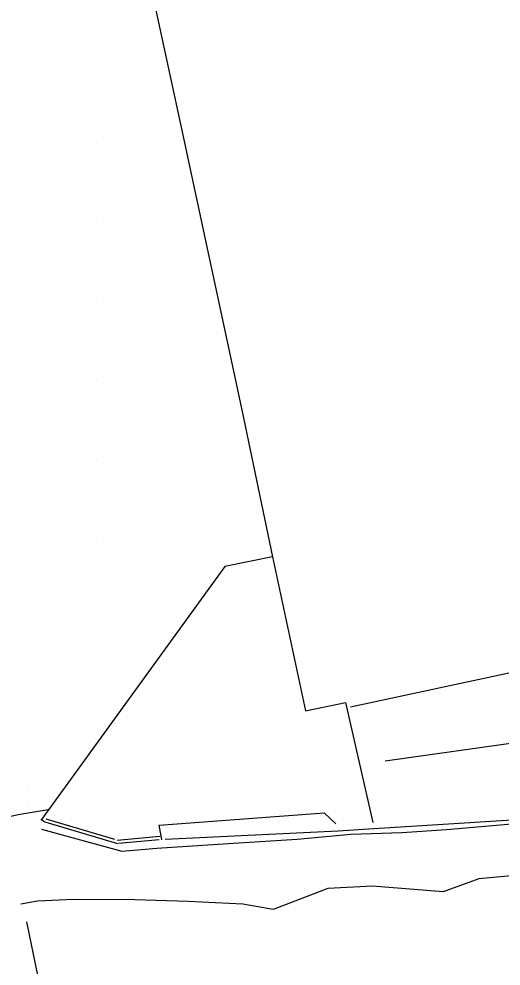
# Model space of a CAD drawing. Extents: x 1762120 to 1766775, y 709485 to 712965.
# Drawn here: x 1763940.2 to 1764001.2, y 712156 to 712275.8 of the extents above; entities that cross this region are included whole.
import ezdxf

# ---------------------------------------------------------------- set-up
doc = ezdxf.new("R2010")
doc.units = 0
for name, color, linetype in [('Exist DTM QL2 LIDAR Elevation Point', 7, 'Continuous'), ('Exist DTM Scan Elevation Point', 7, 'Continuous'), ('Exist Roads EOP', 7, 'Continuous'), ('PH Exist DTM Breakline', 7, 'Continuous')]:
    doc.layers.add(name, color=color, linetype=linetype)

msp = doc.modelspace()

# ---------------------------------------------------------------- linework, layer by layer
at = {"layer": 'Exist DTM QL2 LIDAR Elevation Point'}
for p, q in [((1763949.98, 712260.12), (1763949.98, 712260.12)), ((1763949.98, 712250.12), (1763949.98, 712250.12)), ((1763949.98, 712240.12), (1763949.98, 712240.12)), ((1763949.98, 712230.12), (1763949.98, 712230.12)), ((1763949.98, 712220.12), (1763949.98, 712220.12)), ((1763949.98, 712210.12), (1763949.98, 712210.12))]:
    msp.add_line(p, q, dxfattribs=at)
at = {"layer": 'Exist DTM Scan Elevation Point'}
for p, q in [((1763941.25, 712178.75), (1763941.25, 712178.75)), ((1763941.25, 712176.25), (1763941.25, 712176.25))]:
    msp.add_line(p, q, dxfattribs=at)
at = {"layer": 'Exist Roads EOP'}
msp.add_lwpolyline([(1763924.86, 712171.66), (1763926.51, 712171.92), (1763930.61, 712173.11), (1763935.75, 712174.26), (1763940.13, 712175.22), (1763943.89, 712175.83)], dxfattribs=at)
at = {"layer": 'PH Exist DTM Breakline'}
for p, q in [((1763982.12, 712188.81), (1764005.18, 712193.76)), ((1763943.08, 712174.56), (1763943.48, 712174.27)), ((1763943.48, 712174.27), (1763952.67, 712171.53)), ((1763943.6, 712174.67), (1763952.29, 712172.08)), ((1763958.7, 712172.08), (1763980.59, 712173.13)), ((1763958.01, 712172.44), (1763952.63, 712171.94)), ((1763957.93, 712172.01), (1763952.79, 712171.54))]:
    msp.add_line(p, q, dxfattribs=at)
for points in [[(1763944.06, 712340.15), (1763952.07, 712302.08), (1763960.66, 712262.47), (1763968.42, 712226.16), (1763972.26, 712207.79)], [(1763972.26, 712207.79), (1763966.24, 712206.57), (1763943.08, 712174.56)], [(1763972.26, 712207.79), (1763976.44, 712188.3), (1763981.49, 712189.38), (1763984.96, 712174.21)], [(1763986.53, 712181.99), (1764010.17, 712185.32), (1764021.84, 712187.09), (1764030.77, 712188.13), (1764035.28, 712188.76)], [(1763958.29, 712172.01), (1763957.95, 712173.87), (1763978.82, 712175.43), (1763980.27, 712174.02)], [(1763942.99, 712174.56), (1763943.08, 712174.56)], [(1763943.06, 712173.36), (1763953.23, 712170.56), (1763957.66, 712170.95), (1763967.32, 712171.59), (1763975.41, 712172.11), (1763982.18, 712172.71), (1763988.61, 712172.95), (1763994.26, 712173.31), (1764004.49, 712174.18), (1764014.23, 712174.61), (1764021.03, 712174.78), (1764027.49, 712175.39)], [(1763980.59, 712173.13), (1763985.07, 712173.44), (1764010, 712175), (1764020.74, 712175.34)], [(1764076.48, 712171.53), (1764045.29, 712170.61), (1764035.88, 712169.62), (1764027.55, 712170.58), (1764023.04, 712169.54), (1764012.74, 712167.45), (1764004.78, 712167.68), (1763998.34, 712167.06), (1763993.85, 712165.44), (1763984.9, 712166.16), (1763979.28, 712165.85), (1763972.34, 712163.2), (1763968.5, 712163.87), (1763961.61, 712164.22), (1763954.85, 712164.44), (1763947.1, 712164.46), (1763942.55, 712164.26), (1763940.45, 712163.89)], [(1763941.18, 712161.63), (1763942.55, 712154.9), (1763943.32, 712149.59), (1763943.97, 712145.13), (1763944.12, 712142.13), (1763944.32, 712140.85), (1763945.29, 712135.3), (1763946.96, 712126.66), (1763947.93, 712117.06), (1763951.3, 712107.22), (1763952.34, 712100.14), (1763952.41, 712095.49), (1763952.93, 712090.71)]]:
    msp.add_lwpolyline(points, dxfattribs=at)

doc.saveas('drawing.dxf')
